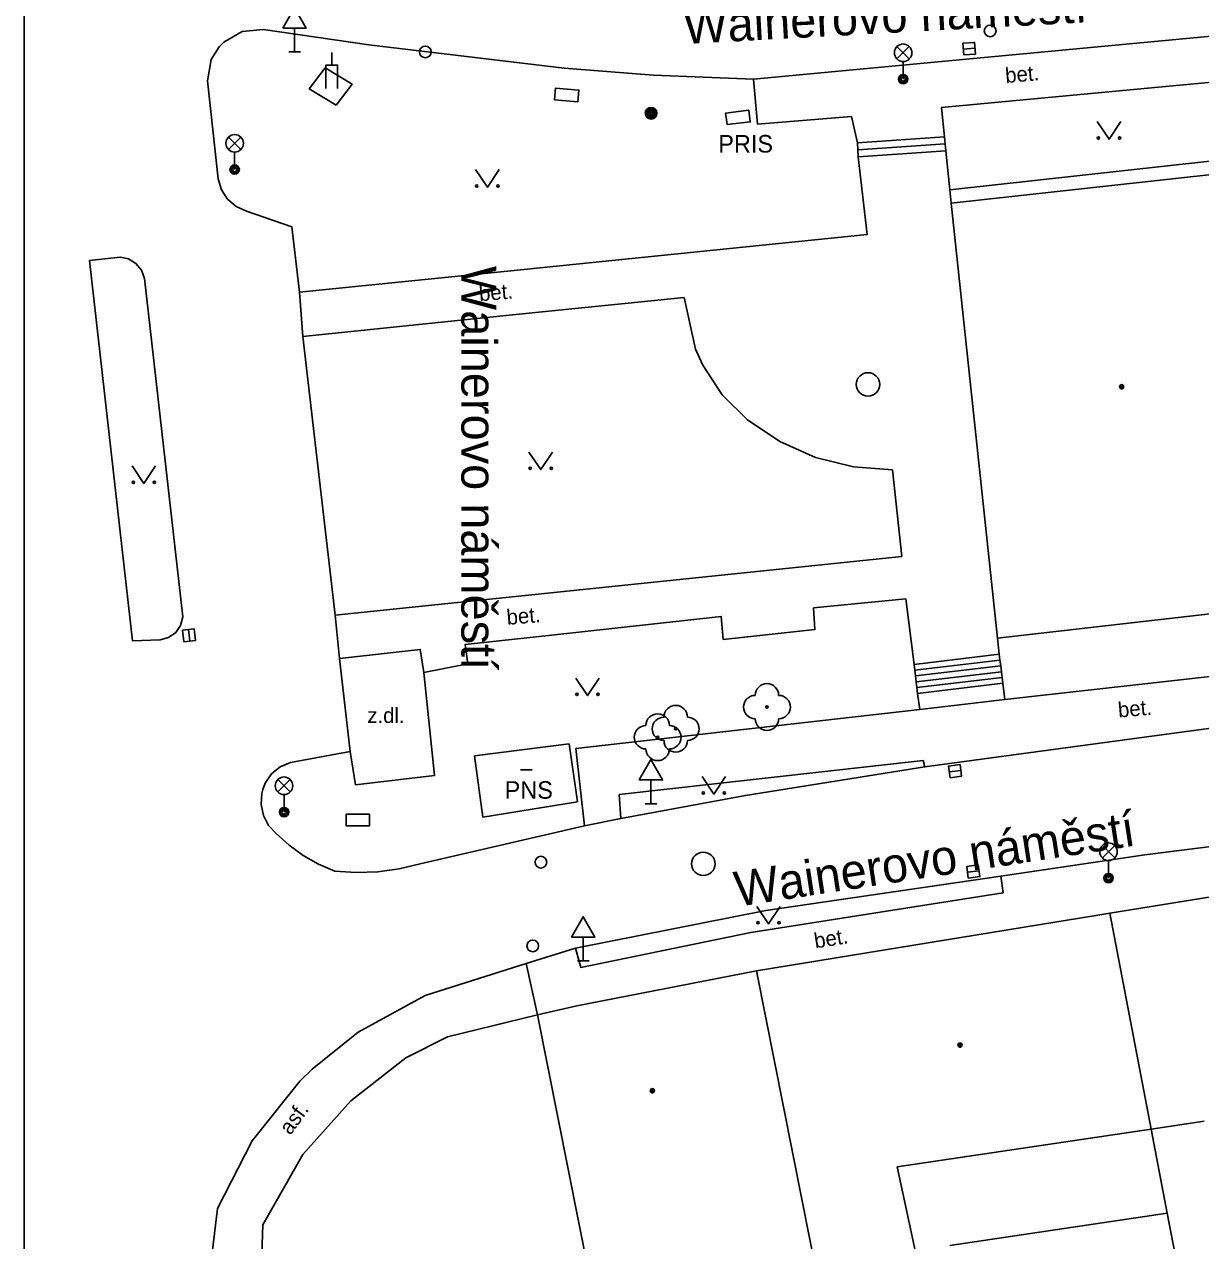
# Model space of a CAD drawing. Extents: x -596024 to -594475, y -1163820 to -1161957.
# Drawn here: x -596024.4 to -595974.1, y -1163055 to -1163003 of the extents above; entities that cross this region are included whole.
import ezdxf

# ---------------------------------------------------------------- set-up
doc = ezdxf.new("R2010")
doc.units = 0
for name, color, linetype in [('Level 10', 7, 'Continuous'), ('Level 11', 7, 'Continuous'), ('Level 22', 7, 'Continuous'), ('Level 24', 7, 'Continuous'), ('Level 25', 7, 'Continuous'), ('Level 27', 7, 'Continuous'), ('Level 28', 7, 'Continuous'), ('Level 33', 7, 'Continuous'), ('Level 34', 7, 'Continuous'), ('Level 36', 7, 'Continuous'), ('Level 38', 7, 'Continuous'), ('Level 39', 7, 'Continuous'), ('Level 40', 7, 'Continuous'), ('Level 41', 7, 'Continuous'), ('Level 5', 7, 'Continuous'), ('Level 50', 7, 'Continuous'), ('Level 6', 7, 'Continuous'), ('Level 7', 7, 'Continuous'), ('Vrstva 63', 7, 'Continuous')]:
    doc.layers.add(name, color=color, linetype=linetype)

msp = doc.modelspace()

# ---------------------------------------------------------------- linework, layer by layer
at = {"layer": 'Level 10'}
for points in [[(-596016.59, -1163005.4), (-596016.43, -1163004.5), (-596016.09, -1163003.95), (-596015.9, -1163003.75), (-596015.11, -1163003.3), (-596014.2, -1163003.21)], [(-596001.35, -1163004.86), (-596009.7, -1163003.86), (-596014.2, -1163003.21)], [(-595971.41, -1163003.28), (-595993.25, -1163005.34)], [(-595993.25, -1163005.34), (-595997.53, -1163005.16), (-596001.35, -1163004.86)], [(-596016.59, -1163005.4), (-596016.13, -1163009.6)], [(-596016.13, -1163009.6), (-596015.99, -1163010.06), (-596015.73, -1163010.46), (-596015.37, -1163010.78), (-596014.93, -1163010.98)], [(-596014.93, -1163010.98), (-596012.98, -1163011.64), (-596012.66, -1163014.44)], [(-596021.64, -1163013.09), (-596020.33, -1163012.94)], [(-596018.62, -1163029.3), (-596019.8, -1163029.34), (-596021.64, -1163013.09)], [(-596020.33, -1163012.94), (-596019.97, -1163013.02), (-596019.65, -1163013.21), (-596019.41, -1163013.5), (-596019.28, -1163013.85)], [(-596019.28, -1163013.85), (-596017.64, -1163028.32)], [(-596012.66, -1163014.44), (-596012.51, -1163016.33)], [(-596012.51, -1163016.33), (-596011.14, -1163028.25)], [(-595985.93, -1163034.72), (-595966.22, -1163032.06), (-595954.18, -1163030.56), (-595940.81, -1163029.05), (-595939.95, -1163028.81), (-595939.25, -1163028.33), (-595938.66, -1163027.87), (-595938.36, -1163027.46), (-595938.1, -1163026.94), (-595938.05, -1163026.73)], [(-596017.64, -1163028.32), (-596017.74, -1163028.68), (-596017.95, -1163028.99), (-596018.26, -1163029.2), (-596018.62, -1163029.3)], [(-596011.14, -1163028.25), (-596010.95, -1163030.1)], [(-596010.95, -1163030.1), (-596010.49, -1163034.07)], [(-596010.49, -1163034.07), (-596013.05, -1163034.54)], [(-596013.05, -1163034.54), (-596013.48, -1163034.73), (-596013.85, -1163035.03), (-596014.12, -1163035.42), (-596014.23, -1163035.7), (-596014.27, -1163035.87), (-596014.3, -1163036.34), (-596014.2, -1163036.81), (-596013.98, -1163037.23), (-596013.66, -1163037.57), (-596013.1, -1163038.08), (-596012.5, -1163038.52), (-596011.84, -1163038.89), (-596011.15, -1163039.19), (-596010.23, -1163039.24), (-596009.31, -1163039.21), (-596008.4, -1163039.08), (-596007.5, -1163038.87)], [(-595998.92, -1163036.94), (-595993.6, -1163035.95), (-595985.93, -1163034.72)], [(-596000.48, -1163037.25), (-595998.92, -1163036.94)], [(-596007.5, -1163038.87), (-596000.48, -1163037.25)], [(-595970.11, -1163037.68), (-595972, -1163037.91), (-595976.53, -1163038.49), (-595982.68, -1163039.4)], [(-595982.68, -1163039.4), (-595992.73, -1163040.87), (-596000.86, -1163042.47)], [(-596000.86, -1163042.47), (-596002.97, -1163043.13)], [(-596002.97, -1163043.13), (-596007.29, -1163044.5)], [(-596014.04, -1163070.38), (-596015.6, -1163066.38), (-596016.48, -1163062.17), (-596016.54, -1163061.67), (-596016.68, -1163057.88), (-596016.17, -1163053.61), (-596014.68, -1163050.71), (-596012.64, -1163048.16), (-596012.12, -1163047.65), (-596010.15, -1163046.07), (-596007.29, -1163044.5)]]:
    msp.add_lwpolyline(points, dxfattribs=at)
at = {"layer": 'Level 11'}
for points in [[(-596011.09, -1163006.44), (-596012.24, -1163005.74), (-596011.56, -1163004.85), (-596010.41, -1163005.55), (-596011.09, -1163006.44)], [(-595988.81, -1163008.05), (-595989.07, -1163006.93), (-595993.08, -1163007.26), (-595993.25, -1163005.34)], [(-595985.09, -1163007.8), (-595985.22, -1163006.55), (-595971.23, -1163005.23)], [(-595985.09, -1163007.8), (-595988.81, -1163008.05)], [(-595985.06, -1163008.1), (-595985.09, -1163007.8)], [(-595988.8, -1163008.35), (-595988.81, -1163008.05)], [(-595988.8, -1163008.35), (-595985.06, -1163008.1)], [(-595988.78, -1163008.65), (-595988.8, -1163008.35)], [(-595985.03, -1163008.4), (-595988.78, -1163008.65)], [(-595985.03, -1163008.4), (-595985.06, -1163008.1)], [(-595984.86, -1163010.07), (-595985.03, -1163008.4)], [(-595988.39, -1163011.98), (-595988.78, -1163008.65)], [(-595973.75, -1163008.84), (-595984.86, -1163010.07)], [(-595984.8, -1163010.64), (-595984.86, -1163010.07)], [(-595988.39, -1163011.98), (-596003.77, -1163013.54), (-596012.66, -1163014.44)], [(-595996.22, -1163014.66), (-596003.56, -1163015.41), (-596012.51, -1163016.33)], [(-595996.22, -1163014.66), (-595995.73, -1163016.87), (-595995.42, -1163017.56), (-595994.59, -1163018.83), (-595993.51, -1163019.89), (-595992.13, -1163020.82), (-595990.6, -1163021.5), (-595988.98, -1163021.91), (-595987.32, -1163022.03)], [(-595986.92, -1163025.74), (-595987.32, -1163022.03)], [(-596011.14, -1163028.25), (-595986.92, -1163025.74)], [(-596007.35, -1163030.7), (-596005.47, -1163030.33), (-596005.58, -1163029.5), (-596002.02, -1163029.11), (-595994.63, -1163028.3), (-595994.55, -1163029.28), (-595990.63, -1163028.85), (-595990.69, -1163027.93), (-595986.74, -1163027.54)], [(-595986.74, -1163027.54), (-595986.39, -1163030.35)], [(-595982.83, -1163029.22), (-595982.75, -1163029.91)], [(-596010.95, -1163030.1), (-596007.5, -1163029.71), (-596007.35, -1163030.7)], [(-595982.51, -1163031.85), (-595962.93, -1163029.65)], [(-595986.39, -1163030.35), (-595982.75, -1163029.91)], [(-595986.36, -1163030.59), (-595982.72, -1163030.16)], [(-595982.75, -1163029.91), (-595982.72, -1163030.16)], [(-595982.72, -1163030.16), (-595982.69, -1163030.41)], [(-596010.49, -1163034.07), (-596010.26, -1163035.49), (-596006.89, -1163035.1), (-596007.35, -1163030.7)], [(-595986.39, -1163030.35), (-595986.36, -1163030.59)], [(-595986.36, -1163030.59), (-595986.33, -1163030.84)], [(-595986.33, -1163030.84), (-595982.69, -1163030.41)], [(-595986.3, -1163031.09), (-595982.66, -1163030.66)], [(-595982.69, -1163030.41), (-595982.66, -1163030.66)], [(-595982.66, -1163030.66), (-595982.63, -1163030.91)], [(-595986.33, -1163030.84), (-595986.3, -1163031.09)], [(-595986.3, -1163031.09), (-595986.27, -1163031.34)], [(-595986.27, -1163031.34), (-595982.63, -1163030.91)], [(-595986.27, -1163031.34), (-595986.24, -1163031.59)], [(-595986.24, -1163031.59), (-595982.6, -1163031.15)], [(-595982.63, -1163030.91), (-595982.6, -1163031.15)], [(-595982.6, -1163031.15), (-595982.51, -1163031.85)], [(-595986.24, -1163031.59), (-595986.15, -1163032.28)], [(-595986.15, -1163032.28), (-595982.51, -1163031.85)], [(-595986.15, -1163032.28), (-596000.85, -1163033.94)], [(-596005.18, -1163034.26), (-596001.13, -1163033.74)], [(-596001.13, -1163033.74), (-596000.77, -1163036.22)], [(-596000.85, -1163033.94), (-596000.48, -1163037.25)], [(-596004.82, -1163036.88), (-596005.18, -1163034.26)], [(-595998.92, -1163036.94), (-595998.99, -1163035.91), (-595986.01, -1163034.46), (-595985.93, -1163034.72)], [(-596000.77, -1163036.22), (-596004.82, -1163036.88)], [(-596000.86, -1163042.47), (-596000.64, -1163043.3), (-595993.37, -1163041.8), (-595982.58, -1163040.11), (-595982.68, -1163039.4)], [(-596002.48, -1163045.33), (-596002.97, -1163043.13)], [(-596002.48, -1163045.33), (-595999.42, -1163060.74), (-595998.38, -1163060.54), (-595991.12, -1163059.15), (-595990.05, -1163058.94)], [(-595984.87, -1163055.18), (-595975.57, -1163053.8)]]:
    msp.add_lwpolyline(points, dxfattribs=at)
at = {"layer": 'Level 22'}
for centre in [(-595992.68, -1163032.17), (-595997.35, -1163033.46), (-595996.58, -1163033.1)]:
    msp.add_circle(centre, 0.05, dxfattribs=at)
for centre, start, end in [((-595992.68, -1163031.67), 0, 180), ((-595993.18, -1163032.17), 90, 270), ((-595992.18, -1163032.17), 270, 90), ((-595996.58, -1163032.6), 0, 180), ((-595997.35, -1163032.96), 0, 180), ((-595997.08, -1163033.1), 90, 270), ((-595996.08, -1163033.1), 270, 90), ((-595992.68, -1163032.67), 180, 0), ((-595997.85, -1163033.46), 90, 270), ((-595996.85, -1163033.46), 270, 90), ((-595996.58, -1163033.6), 180, 0), ((-595997.35, -1163033.96), 180, 0)]:
    msp.add_arc(centre, 0.5, start, end, dxfattribs=at)
at = {"layer": 'Level 24'}
for points in [[(-596001.76, -1163006.216), (-596000.763, -1163006.302), (-596000.72, -1163005.804), (-596001.717, -1163005.718)], [(-595994.387, -1163007.277), (-595993.394, -1163007.159), (-595993.453, -1163006.663), (-595994.446, -1163006.78)], [(-596010.67, -1163037.25), (-596009.67, -1163037.25), (-596009.67, -1163036.75), (-596010.67, -1163036.75)]]:
    msp.add_lwpolyline(points, close=True, dxfattribs=at)
at = {"layer": 'Level 25'}
for radius in [0.25, 0.2, 0.15, 0.1, 0.05]:
    msp.add_circle((-595997.63, -1163006.79), radius, dxfattribs=at)
at = {"layer": 'Level 27'}
for p, q in [((-595984.289, -1163004.048), (-595983.791, -1163004.012)), ((-596017.409, -1163028.852), (-596017.351, -1163029.348)), ((-595984.888, -1163034.944), (-595984.392, -1163034.876)), ((-595984.108, -1163039.234), (-595983.612, -1163039.166))]:
    msp.add_line(p, q, dxfattribs=at)
for points in [[(-595984.271, -1163004.297), (-595983.773, -1163004.261), (-595983.809, -1163003.763), (-595984.307, -1163003.799)], [(-596017.658, -1163028.881), (-596017.599, -1163029.378), (-596017.102, -1163029.319), (-596017.161, -1163028.822)], [(-595984.854, -1163035.192), (-595984.358, -1163035.124), (-595984.426, -1163034.628), (-595984.922, -1163034.696)], [(-595984.074, -1163039.482), (-595983.578, -1163039.414), (-595983.646, -1163038.918), (-595984.142, -1163038.986)]]:
    msp.add_lwpolyline(points, close=True, dxfattribs=at)
for centre in [(-595988.36, -1163018.38), (-595995.4, -1163038.87)]:
    msp.add_circle(centre, 0.5, dxfattribs=at)
at = {"layer": 'Level 28'}
for centre in [(-595983.14, -1163003.27), (-596007.28, -1163004.17), (-596002.34, -1163038.8), (-596002.69, -1163042.38)]:
    msp.add_circle(centre, 0.25, dxfattribs=at)
at = {"layer": 'Level 33'}
for p, q in [((-595987.125, -1163004.47), (-595986.595, -1163003.94)), ((-595987.125, -1163003.94), (-595986.595, -1163004.47)), ((-595986.86, -1163004.58), (-595986.86, -1163005.33)), ((-596015.695, -1163008.34), (-596015.165, -1163007.81)), ((-596015.695, -1163007.81), (-596015.165, -1163008.34)), ((-596015.43, -1163008.45), (-596015.43, -1163009.2)), ((-596013.585, -1163035.8), (-596013.055, -1163035.27)), ((-596013.585, -1163035.27), (-596013.055, -1163035.8)), ((-596013.32, -1163035.91), (-596013.32, -1163036.66)), ((-595978.345, -1163038.62), (-595977.815, -1163038.09)), ((-595978.345, -1163038.09), (-595977.815, -1163038.62)), ((-595978.08, -1163038.73), (-595978.08, -1163039.48))]:
    msp.add_line(p, q, dxfattribs=at)
for centre, radius in [((-595986.86, -1163004.205), 0.375), ((-595986.86, -1163005.33), 0.2), ((-595986.86, -1163005.33), 0.145), ((-595986.86, -1163005.33), 0.0876), ((-596015.43, -1163008.075), 0.375), ((-596015.43, -1163009.2), 0.2), ((-596015.43, -1163009.2), 0.145), ((-596015.43, -1163009.2), 0.0876), ((-596013.32, -1163035.535), 0.375), ((-596013.32, -1163036.66), 0.2), ((-596013.32, -1163036.66), 0.145), ((-596013.32, -1163036.66), 0.0876), ((-595978.08, -1163038.355), 0.375), ((-595978.08, -1163039.48), 0.2), ((-595978.08, -1163039.48), 0.145), ((-595978.08, -1163039.48), 0.0876)]:
    msp.add_circle(centre, radius, dxfattribs=at)
at = {"layer": 'Level 34'}
for p, q in [((-596012.87, -1163003.152), (-596012.87, -1163004.17)), ((-596013.12, -1163004.17), (-596012.62, -1163004.17)), ((-595997.64, -1163035.282), (-595997.64, -1163036.3)), ((-595997.89, -1163036.3), (-595997.39, -1163036.3)), ((-596000.53, -1163042.002), (-596000.53, -1163043.02)), ((-596000.78, -1163043.02), (-596000.28, -1163043.02))]:
    msp.add_line(p, q, dxfattribs=at)
for points in [[(-596013.37, -1163003.152), (-596012.37, -1163003.152), (-596012.87, -1163002.286)], [(-595998.14, -1163035.282), (-595997.14, -1163035.282), (-595997.64, -1163034.416)], [(-596001.03, -1163042.002), (-596000.03, -1163042.002), (-596000.53, -1163041.136)]]:
    msp.add_lwpolyline(points, close=True, dxfattribs=at)
at = {"layer": 'Level 36'}
for points in [[(-595978.56, -1163007.15), (-595978.06, -1163007.9), (-595977.56, -1163007.15)], [(-596005.13, -1163009.2), (-596004.63, -1163009.95), (-596004.13, -1163009.2)], [(-596002.85, -1163021.27), (-596002.35, -1163022.02), (-596001.85, -1163021.27)], [(-596019.81, -1163021.86), (-596019.31, -1163022.61), (-596018.81, -1163021.86)], [(-596000.85, -1163030.93), (-596000.35, -1163031.68), (-595999.85, -1163030.93)], [(-595995.45, -1163035.14), (-595994.95, -1163035.89), (-595994.45, -1163035.14)], [(-595993.11, -1163040.69), (-595992.61, -1163041.44), (-595992.11, -1163040.69)]]:
    msp.add_lwpolyline(points, dxfattribs=at)
for centre in [(-595978.51, -1163007.85), (-595977.611, -1163007.85), (-596005.08, -1163009.9), (-596004.181, -1163009.9), (-596002.8, -1163021.97), (-596001.901, -1163021.97), (-596019.76, -1163022.56), (-596018.861, -1163022.56), (-596000.8, -1163031.63), (-595999.901, -1163031.63), (-595995.4, -1163035.84), (-595994.501, -1163035.84), (-595993.06, -1163041.39), (-595992.161, -1163041.39)]:
    msp.add_circle(centre, 0.05, dxfattribs=at)
at = {"layer": 'Level 38'}
msp.add_line((-596011.28, -1163004.73), (-596011.28, -1163004.2), dxfattribs=at)
msp.add_lwpolyline([(-596011.53, -1163005.73), (-596011.53, -1163004.73), (-596011.03, -1163004.73), (-596011.03, -1163005.73)], dxfattribs=at)
at = {"layer": 'Level 39'}
msp.add_line((-596003.22, -1163034.86), (-596002.72, -1163034.86), dxfattribs=at)
for centre, radius in [((-595977.52, -1163018.48), 0.09), ((-595977.52, -1163018.48), 0.0398), ((-595984.43, -1163046.62), 0.09), ((-595984.43, -1163046.62), 0.0398), ((-595997.58, -1163048.57), 0.09), ((-595997.58, -1163048.57), 0.0398)]:
    msp.add_circle(centre, radius, dxfattribs=at)
at = {"layer": 'Level 5'}
for points in [[(-595984.8, -1163010.64), (-595973.67, -1163009.41)], [(-595982.83, -1163029.22), (-595984.8, -1163010.64)], [(-595967.88, -1163027.52), (-595982.83, -1163029.22)], [(-595978.02, -1163040.98), (-595969.55, -1163039.61)], [(-595981.08, -1163041.48), (-595978.71, -1163041.1)], [(-595978.71, -1163041.1), (-595978.02, -1163040.98)], [(-595978.02, -1163040.98), (-595976.26, -1163050.21)], [(-595993.13, -1163043.44), (-595981.08, -1163041.48)], [(-596000.81, -1163044.94), (-595993.13, -1163043.44)], [(-595993.13, -1163043.44), (-595990.05, -1163058.94)], [(-596002.48, -1163045.33), (-596000.81, -1163044.94)], [(-595973.99, -1163049.87), (-595976.26, -1163050.21)], [(-595987.11, -1163051.82), (-595976.26, -1163050.21)], [(-595976.26, -1163050.21), (-595975.57, -1163053.8), (-595974.91, -1163057.27)], [(-595986.35, -1163055.4), (-595987.11, -1163051.82)]]:
    msp.add_lwpolyline(points, dxfattribs=at)
at = {"layer": 'Level 6'}
msp.add_lwpolyline([(-595978.71, -1163041.1), (-595981.08, -1163041.48)], dxfattribs=at)
at = {"layer": 'Level 7'}
msp.add_lwpolyline([(-596010.76, -1163073.14), (-596011.12, -1163072.2), (-596012.03, -1163069.85), (-596013.02, -1163066.8), (-596014.47, -1163061.51), (-596014.22, -1163054.3), (-596012.51, -1163051.3), (-596010.47, -1163049), (-596008.12, -1163047.16), (-596006.34, -1163046.27), (-596002.48, -1163045.33)], dxfattribs=at)
at = {"layer": 'Vrstva 63'}
msp.add_lwpolyline([(-594475.47, -1163820.23), (-596024.42, -1163820.23), (-596024.42, -1161956.88), (-594475.47, -1161956.88)], close=True, dxfattribs=at)

# ---------------------------------------------------------------- texts
at = {"layer": 'Level 40'}
for s, rotation, p in [('bet.', 4.91, (-595982.47, -1163005.5)), ('bet.', 4.91, (-596004.96, -1163014.83)), ('bet.', 4.91, (-596003.78, -1163028.66)), ('bet.', 4.91, (-595977.65, -1163032.62)), ('bet.', 9.07, (-595990.61, -1163042.49)), ('asf.', 53.82, (-596013.05, -1163050.5))]:
    msp.add_text(s, height=0.65, rotation=rotation, dxfattribs=at).set_placement(p)
msp.add_text('z.dl.', height=0.65, dxfattribs=at).set_placement((-596009.76, -1163032.85))
at = {"layer": 'Level 41'}
for s, p in [('PRIS', (-595994.76, -1163008.47)), ('PNS', (-596003.89, -1163036.09))]:
    msp.add_text(s, height=0.75, dxfattribs=at).set_placement(p)
at = {"layer": 'Level 50'}
for rotation, p in [(3.108, (-595996.215, -1163003.835)), (270, (-596005.74, -1163013.315)), (8.7438, (-595993.945, -1163040.709))]:
    msp.add_text('Wainerovo náměstí', height=1.5, rotation=rotation, dxfattribs=at).set_placement(p)

doc.saveas('drawing.dxf')
